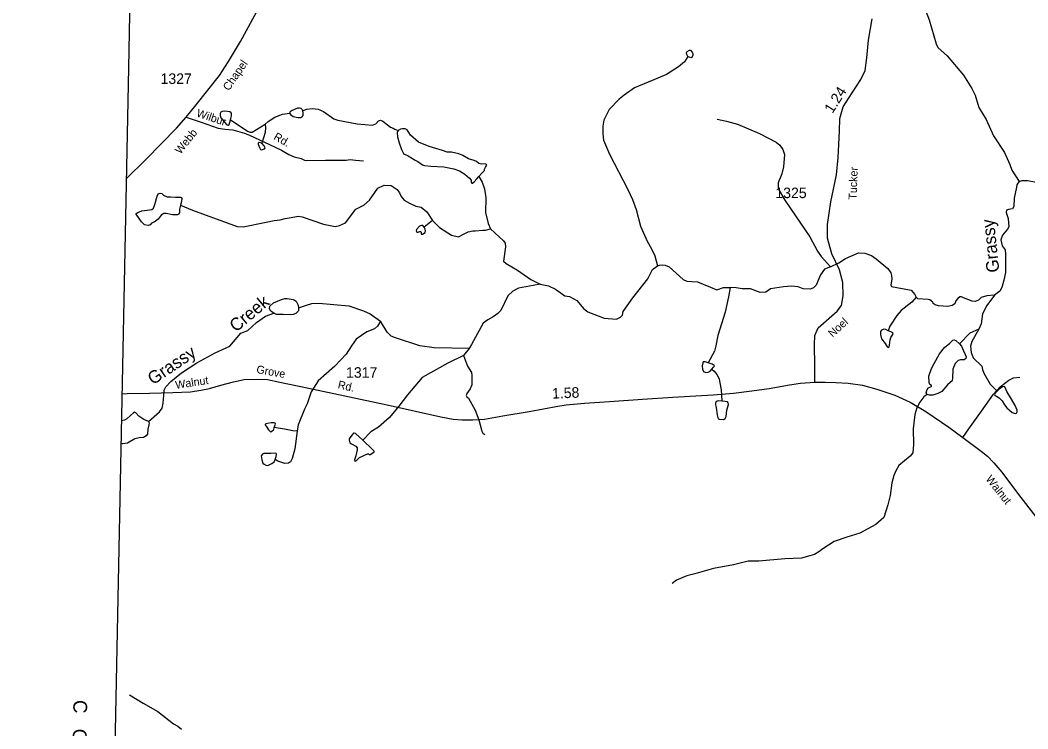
# Model space of a CAD drawing. Extents: x 2056842 to 2160602, y 826753 to 1016856.
# Drawn here: x 2058297 to 2070263, y 968713 to 977122 of the extents above; entities that cross this region are included whole.
import ezdxf

# ---------------------------------------------------------------- set-up
doc = ezdxf.new("R2010")
doc.units = 0
for name, color, linetype in [('Exist Boundary Political CountyLine', 7, 'Continuous'), ('Exist Boundary Political CountyLine Label', 7, 'Continuous'), ('Exist Hydrographic Creek Single Shore', 7, 'Continuous'), ('Exist Hydrographic Creek Single Shore Label', 7, 'Continuous'), ('Exist Hydrographic Misc Water Feature', 7, 'Continuous'), ('Exist Road Non-System Type 51', 7, 'Continuous'), ('Exist Road Non-System Type 51 Label', 7, 'Continuous'), ('Exist Road Secondary Mileage Hundredths English Label', 7, 'Continuous'), ('Exist Road Secondary Type 41 Attributed', 7, 'Continuous'), ('Exist Road Secondary Type 51 Attributed', 7, 'Continuous'), ('Exist Road Secondary Type 51 Label', 7, 'Continuous'), ('Exist Road Secondary Type 51 Number Label', 7, 'Continuous')]:
    doc.layers.add(name, color=color, linetype=linetype)

msp = doc.modelspace()

# ---------------------------------------------------------------- linework, layer by layer
at = {"layer": 'Exist Boundary Political CountyLine'}
msp.add_lwpolyline([(2059857, 1016190), (2059992, 1014583), (2060288, 1010619), (2060242, 1008371), (2060207, 1006771), (2060178, 1005306), (2060151, 1003994), (2060127, 1003052), (2060086, 1001470), (2060083, 1001043), (2059970, 996247), (2059900, 992965), (2059781, 986401), (2059707, 983126), (2059583, 976558), (2059387, 966720), (2059310, 963431), (2059198, 956451), (2059161, 955539), (2058927, 940380), (2058725, 928102), (2058408, 910016), (2058297, 904796)], dxfattribs=at)
at = {"layer": 'Exist Hydrographic Creek Single Shore'}
for points in [[(2070161, 975207), (2070143, 975187), (2070131, 975169), (2070127, 975141), (2070101, 975010), (2070097, 974911), (2070080, 974885), (2070035, 974874), (2070009, 974869), (2070006, 974839), (2070031, 974770), (2070038, 974670), (2070022, 974642), (2069963, 974570), (2069944, 974515), (2069958, 974446), (2069992, 974397), (2069999, 974347), (2069999, 974127), (2069979, 974035), (2069954, 973950), (2069929, 973907), (2069867, 973859)], [(2070161, 975207), (2070196, 975220), (2070258, 975218), (2070424, 975188)], [(2067920, 974196), (2068020, 974243), (2068097, 974293), (2068254, 974361), (2068326, 974358), (2068406, 974330), (2068464, 974288), (2068599, 974176), (2068635, 974122), (2068645, 974094), (2068649, 974050), (2068637, 973982), (2068645, 973962), (2068877, 973917), (2068921, 973867), (2068937, 973835)], [(2064471, 973990), (2064571, 973969), (2064655, 973929), (2064767, 973851), (2064819, 973841), (2064907, 973797), (2064991, 973695), (2065038, 973659), (2065234, 973584), (2065378, 973574), (2065428, 973596), (2065448, 973622), (2065456, 973666), (2065571, 973828), (2065751, 974053), (2065808, 974163), (2065864, 974205)], [(2065864, 974205), (2065889, 974215), (2065924, 974219), (2065957, 974213), (2066005, 974193), (2066169, 974043), (2066215, 974026), (2066273, 974020), (2066342, 974015), (2066493, 973952), (2066570, 973921), (2066648, 973950), (2066728, 973950)], [(2067920, 974196), (2067849, 974167), (2067801, 974101), (2067749, 973978), (2067719, 973945), (2067677, 973930), (2067597, 973932), (2067537, 973956), (2067457, 973964), (2067361, 973958), (2067209, 973932), (2067151, 973895), (2067084, 973890), (2066970, 973932), (2066871, 973934), (2066801, 973947), (2066728, 973950)], [(2064471, 973990), (2064389, 973972), (2064215, 973940), (2064147, 973906), (2064089, 973850), (2064006, 973678), (2063969, 973642), (2063914, 973601), (2063852, 973567), (2063796, 973525), (2063658, 973273), (2063628, 973225)], [(2069867, 973859), (2069776, 973849), (2069709, 973832), (2069676, 973801), (2069637, 973785), (2069601, 973788), (2069501, 973826), (2069475, 973838), (2069457, 973838), (2069433, 973820), (2069409, 973790), (2069395, 973757), (2069365, 973737), (2069314, 973725), (2069201, 973733), (2069161, 973743), (2069137, 973761), (2069133, 973777), (2069101, 973803), (2069081, 973809), (2068957, 973815), (2068937, 973835)], [(2069867, 973859), (2069776, 973735), (2069726, 973638), (2069710, 973518), (2069683, 973456)], [(2061602, 973707), (2061696, 973741), (2061759, 973758), (2061843, 973763), (2062199, 973731), (2062376, 973674), (2062454, 973637), (2062575, 973552)], [(2059823, 972358), (2059950, 972476), (2059982, 972516), (2059995, 972578), (2060004, 972672), (2060009, 972731), (2060027, 972772), (2060087, 972834), (2060215, 972937), (2060395, 973054), (2060614, 973176), (2060788, 973254), (2060918, 973409), (2061001, 973441), (2061105, 973535), (2061212, 973610), (2061309, 973644)], [(2062575, 973552), (2062542, 973489), (2062506, 973460), (2062414, 973424), (2062288, 973335), (2062231, 973257), (2062168, 973159), (2062035, 973015), (2061836, 972843), (2061754, 972710), (2061706, 972569), (2061672, 972505), (2061598, 972321), (2061586, 972245)], [(2063628, 973225), (2063213, 973235), (2063044, 973259), (2062754, 973351), (2062702, 973373), (2062657, 973419), (2062575, 973552)], [(2069683, 973456), (2069598, 973307), (2069582, 973255), (2069590, 973180), (2069613, 973116), (2069715, 973018), (2069725, 972978), (2069740, 972933), (2069816, 972803), (2069897, 972721)], [(2069067, 972679), (2069057, 972699), (2069062, 972728), (2069076, 972757), (2069100, 972768), (2069119, 972774), (2069120, 972786), (2069101, 972800), (2069090, 972823), (2069089, 972897), (2069120, 972989), (2069151, 973048), (2069214, 973163), (2069275, 973236), (2069337, 973290), (2069374, 973326), (2069387, 973327), (2069407, 973321), (2069453, 973282)], [(2069453, 973282), (2069477, 973255), (2069498, 973198), (2069520, 973153), (2069532, 973126), (2069527, 973107), (2069507, 973092), (2069465, 973092), (2069435, 973083), (2069401, 973049), (2069374, 972980), (2069368, 972875), (2069364, 972842), (2069341, 972823), (2069310, 972793), (2069242, 972716), (2069195, 972693), (2069135, 972673), (2069095, 972672), (2069067, 972679)], [(2063560, 973144), (2063375, 973052), (2063072, 972882), (2062898, 972676), (2062794, 972543), (2062685, 972408), (2062552, 972292), (2062462, 972237), (2062366, 972139)], [(2069067, 972679), (2069029, 972653), (2068981, 972591), (2068944, 972521), (2068922, 972441), (2068902, 972273), (2068904, 972088), (2068899, 971989), (2068867, 971950), (2068731, 971838), (2068695, 971776), (2068671, 971718), (2068647, 971630), (2068628, 971482), (2068600, 971372)], [(2068600, 971372), (2068554, 971222), (2068458, 971138), (2068270, 971034), (2068114, 970989), (2067963, 970935), (2067827, 970848), (2067783, 970813), (2067731, 970783), (2067673, 970764), (2067575, 970740), (2067379, 970730), (2067067, 970703), (2066943, 970703), (2066767, 970659), (2066529, 970616), (2066309, 970552), (2066213, 970528), (2066093, 970477), (2066041, 970439)], [(2059595, 969115), (2059758, 969017), (2059931, 968920), (2060119, 968772), (2060171, 968744), (2060215, 968710)]]:
    msp.add_lwpolyline(points, dxfattribs=at)
at = {"layer": 'Exist Hydrographic Misc Water Feature'}
for p, q in [((2063194, 974746), (2063093, 974666)), ((2063628, 973225), (2063560, 973144))]:
    msp.add_line(p, q, dxfattribs=at)
for points in [[(2068209, 978179), (2068388, 978018), (2068516, 977950), (2068600, 977890), (2068660, 977836), (2068792, 977673), (2068860, 977573), (2068949, 977419), (2069019, 977313), (2069093, 977127), (2069174, 976841), (2069194, 976799), (2069306, 976698), (2069500, 976470), (2069599, 976312), (2069637, 976230), (2069681, 976084), (2069769, 975942), (2069854, 975750), (2069986, 975551), (2070050, 975411), (2070075, 975343), (2070161, 975207)], [(2066227, 976690), (2066186, 976627), (2066113, 976566), (2065972, 976477), (2065869, 976435), (2065591, 976319), (2065471, 976232), (2065409, 976184), (2065293, 976062), (2065228, 975936), (2065216, 975862), (2065216, 975774), (2065224, 975696), (2065294, 975532), (2065515, 975111), (2065567, 974993), (2065611, 974877), (2065664, 974677), (2065744, 974501), (2065796, 974409), (2065832, 974325), (2065865, 974205)], [(2066227, 976690), (2066212, 976715), (2066209, 976734), (2066219, 976751), (2066247, 976765), (2066257, 976764), (2066278, 976742), (2066287, 976722), (2066285, 976706), (2066274, 976678), (2066263, 976674), (2066227, 976690)], [(2061654, 976045), (2061645, 976063), (2061634, 976074), (2061616, 976079), (2061591, 976076), (2061529, 976051), (2061505, 976035), (2061499, 976028), (2061494, 976018)], [(2061654, 976045), (2061698, 976064), (2061763, 976075), (2061835, 976067), (2061899, 976037), (2062021, 975950), (2062069, 975936), (2062300, 975892), (2062480, 975877), (2062520, 975892), (2062551, 975928), (2062576, 975935), (2062605, 975922), (2062695, 975854), (2062725, 975841), (2062746, 975828), (2062787, 975811)], [(2060795, 975939), (2060807, 975987), (2060808, 976011), (2060801, 976024), (2060787, 976033), (2060728, 976041), (2060696, 976038), (2060679, 976029), (2060674, 976016), (2060673, 975992), (2060682, 975964), (2060722, 975910), (2060753, 975880), (2060768, 975875), (2060778, 975885), (2060795, 975939)], [(2061207, 975886), (2061243, 975919), (2061321, 975970), (2061411, 976006), (2061494, 976018)], [(2061494, 976018), (2061510, 975997), (2061539, 975977), (2061595, 975965), (2061629, 975967), (2061645, 975974), (2061658, 975991), (2061659, 976019), (2061654, 976045)], [(2066575, 975948), (2066685, 975925), (2066814, 975889), (2067076, 975775), (2067276, 975676), (2067320, 975638), (2067352, 975588), (2067372, 975528), (2067361, 975380), (2067341, 975300), (2067297, 975192), (2067297, 975144), (2067309, 975102), (2067379, 974984), (2067674, 974551), (2067766, 974379), (2067810, 974317), (2067920, 974196)], [(2060795, 975939), (2060935, 975849), (2060995, 975803), (2061028, 975791), (2061054, 975794), (2061207, 975886)], [(2061207, 975886), (2061209, 975847), (2061206, 975787), (2061186, 975724), (2061166, 975661)], [(2063744, 975266), (2063781, 975306), (2063811, 975338), (2063813, 975355), (2063823, 975378), (2063838, 975403), (2063836, 975409), (2063818, 975418), (2063776, 975415), (2063743, 975420), (2063718, 975444), (2063688, 975456), (2063623, 975476), (2063553, 975517), (2063505, 975535), (2063419, 975556), (2063367, 975557), (2063311, 975574), (2063153, 975624), (2063027, 975676), (2062933, 975757), (2062892, 975819), (2062869, 975831), (2062839, 975833), (2062814, 975827), (2062787, 975811)], [(2062787, 975811), (2062780, 975802), (2062775, 975787), (2062777, 975739), (2062798, 975665), (2062824, 975589), (2062849, 975540), (2062863, 975530), (2062906, 975513), (2062957, 975482), (2062987, 975462), (2063019, 975446), (2063075, 975405), (2063100, 975397), (2063175, 975388), (2063330, 975380), (2063447, 975359), (2063514, 975333), (2063579, 975294), (2063633, 975247), (2063652, 975224), (2063654, 975201), (2063662, 975187), (2063670, 975187), (2063689, 975202), (2063721, 975239), (2063744, 975266)], [(2061166, 975661), (2061137, 975669), (2061125, 975663), (2061125, 975651), (2061141, 975610), (2061150, 975587), (2061165, 975585), (2061200, 975594), (2061205, 975607), (2061196, 975632), (2061166, 975661)], [(2063744, 975266), (2063783, 975198), (2063813, 975120), (2063826, 975013), (2063825, 974839), (2063856, 974709), (2063884, 974645)], [(2060203, 974927), (2060343, 974867), (2060876, 974675), (2060946, 974668), (2061219, 974726), (2061313, 974744), (2061383, 974753), (2061446, 974768), (2061493, 974778), (2061604, 974798), (2061645, 974789), (2061898, 974700), (2062039, 974675), (2062089, 974685), (2062159, 974717), (2062285, 974879), (2062380, 974927), (2062444, 974985), (2062544, 975130), (2062621, 975163), (2062703, 975160), (2062774, 975114), (2062803, 975071), (2062822, 975028), (2062856, 974987), (2062922, 974952), (2062996, 974914), (2063058, 974903), (2063126, 974846), (2063194, 974746)], [(2060203, 974927), (2060190, 974879), (2060189, 974840), (2060183, 974820), (2060164, 974811), (2060105, 974813), (2060030, 974829), (2060005, 974827), (2059970, 974806), (2059935, 974759), (2059889, 974725), (2059858, 974714), (2059841, 974694), (2059816, 974684), (2059773, 974695), (2059738, 974730), (2059674, 974818), (2059676, 974827), (2059695, 974838), (2059744, 974858), (2059804, 974868), (2059859, 974877), (2059879, 974891), (2059897, 974933), (2059925, 975032), (2059937, 975062), (2059960, 975069), (2059980, 975065), (2060000, 975047), (2060044, 975027), (2060083, 975026), (2060143, 975022), (2060202, 975023), (2060215, 975017), (2060219, 975005), (2060208, 974954), (2060203, 974927)], [(2063093, 974666), (2063080, 974684), (2063063, 974687), (2063038, 974677), (2063004, 974638), (2063000, 974621), (2063007, 974605), (2063022, 974605), (2063031, 974611), (2063044, 974616), (2063055, 974613), (2063059, 974602), (2063058, 974584), (2063063, 974582), (2063076, 974584), (2063105, 974603), (2063112, 974621), (2063106, 974642), (2063093, 974666)], [(2063194, 974746), (2063278, 974662), (2063420, 974569), (2063502, 974551), (2063577, 974591), (2063617, 974612), (2063673, 974621), (2063702, 974621), (2063790, 974629), (2063822, 974631), (2063884, 974645)], [(2063884, 974645), (2064036, 974505), (2064058, 974474), (2064062, 974434), (2064038, 974264), (2064069, 974234), (2064203, 974156), (2064363, 974046), (2064471, 973990)], [(2066728, 973950), (2066707, 973839), (2066668, 973655), (2066582, 973382), (2066560, 973256), (2066541, 973196), (2066468, 973055)], [(2061309, 973644), (2061274, 973668), (2061257, 973697), (2061264, 973727), (2061307, 973769), (2061400, 973809), (2061442, 973821), (2061466, 973821), (2061541, 973806), (2061556, 973801), (2061574, 973786), (2061598, 973741), (2061602, 973707)], [(2068937, 973835), (2068886, 973775), (2068758, 973676), (2068706, 973618), (2068626, 973490), (2068606, 973436)], [(2061602, 973707), (2061603, 973678), (2061598, 973667), (2061570, 973643), (2061539, 973629), (2061509, 973627), (2061419, 973628), (2061342, 973631), (2061309, 973644)], [(2068606, 973436), (2068578, 973450), (2068555, 973454), (2068526, 973445), (2068512, 973426), (2068512, 973392), (2068524, 973341), (2068568, 973284), (2068594, 973244), (2068608, 973238), (2068615, 973245), (2068619, 973266), (2068628, 973327), (2068637, 973356), (2068660, 973392), (2068663, 973405), (2068657, 973415), (2068606, 973436)], [(2069683, 973456), (2069575, 973407), (2069453, 973282)], [(2063560, 973144), (2063609, 973015), (2063658, 972941), (2063661, 972907), (2063660, 972793), (2063641, 972747), (2063601, 972690), (2063595, 972670), (2063601, 972653), (2063620, 972638), (2063699, 972494), (2063744, 972379), (2063780, 972245), (2063792, 972223), (2063816, 972207)], [(2066468, 973055), (2066433, 973069), (2066408, 973069), (2066402, 973056), (2066397, 973020), (2066399, 972981), (2066413, 972952), (2066439, 972941), (2066466, 972944), (2066491, 972958), (2066510, 972982)], [(2066510, 972982), (2066532, 973005), (2066543, 973017), (2066540, 973026), (2066515, 973039), (2066468, 973055)], [(2066510, 972982), (2066538, 972956), (2066572, 972916), (2066596, 972865), (2066606, 972818), (2066620, 972734), (2066631, 972600)], [(2069897, 972721), (2069873, 972690), (2069868, 972680), (2069873, 972669), (2069890, 972659), (2069921, 972639), (2069959, 972605), (2069986, 972557), (2070015, 972522), (2070076, 972468), (2070112, 972455), (2070127, 972458), (2070138, 972476), (2070135, 972495), (2070114, 972550), (2070069, 972626), (2070015, 972717), (2069990, 972771), (2069981, 972776), (2069962, 972771), (2069923, 972743), (2069897, 972721)], [(2066631, 972600), (2066586, 972605), (2066564, 972596), (2066554, 972578), (2066555, 972559), (2066562, 972525), (2066575, 972437), (2066584, 972393), (2066596, 972386), (2066649, 972383), (2066669, 972396), (2066681, 972419), (2066690, 972495), (2066708, 972562), (2066705, 972581), (2066695, 972593), (2066669, 972596), (2066631, 972600)], [(2059823, 972358), (2059830, 972343), (2059826, 972322), (2059815, 972269), (2059808, 972211), (2059795, 972191), (2059761, 972171), (2059712, 972166), (2059660, 972154), (2059570, 972103), (2059543, 972098), (2059513, 972096), (2059494, 972103)], [(2059823, 972358), (2059767, 972384), (2059706, 972421), (2059669, 972463), (2059654, 972470), (2059643, 972463), (2059607, 972430), (2059564, 972393), (2059536, 972376), (2059500, 972366)], [(2061314, 972288), (2061328, 972329), (2061325, 972339), (2061314, 972342), (2061277, 972342), (2061233, 972336), (2061214, 972332), (2061208, 972326), (2061206, 972319), (2061220, 972303), (2061248, 972260), (2061269, 972239), (2061283, 972242), (2061308, 972263), (2061314, 972288)], [(2061586, 972245), (2061534, 972247), (2061438, 972269), (2061314, 972288)], [(2061586, 972245), (2061559, 972035), (2061527, 971919), (2061509, 971881), (2061485, 971865), (2061441, 971863), (2061357, 971889), (2061325, 971907)], [(2062366, 972139), (2062280, 972219), (2062265, 972223), (2062254, 972221), (2062237, 972198), (2062205, 972155), (2062204, 972137), (2062212, 972108), (2062231, 972094), (2062285, 972066), (2062298, 972046), (2062298, 972024), (2062282, 971953), (2062269, 971903), (2062270, 971888), (2062277, 971888), (2062293, 971898), (2062328, 971931), (2062369, 971952), (2062423, 971975), (2062435, 971977), (2062443, 971970), (2062453, 971970), (2062486, 971987), (2062501, 972001), (2062501, 972009), (2062481, 972029), (2062366, 972139)], [(2061325, 971907), (2061338, 971945), (2061342, 971974), (2061336, 971981), (2061324, 971984), (2061275, 971979), (2061190, 971980), (2061175, 971971), (2061161, 971952), (2061166, 971905), (2061180, 971864), (2061193, 971853), (2061221, 971839), (2061245, 971841), (2061285, 971861), (2061313, 971883), (2061325, 971907)]]:
    msp.add_lwpolyline(points, dxfattribs=at)
at = {"layer": 'Exist Road Non-System Type 51'}
for points in [[(2060269, 975972), (2060445, 975910), (2060648, 975841), (2060728, 975827), (2060821, 975819), (2060960, 975779), (2061020, 975756), (2061260, 975645), (2061399, 975580), (2061488, 975527), (2061550, 975501), (2061635, 975482), (2061682, 975458), (2061923, 975460), (2062170, 975460), (2062215, 975468), (2062278, 975461), (2062376, 975454)], [(2069491, 972168), (2069563, 972272), (2069713, 972482), (2069854, 972684), (2069933, 972771), (2070036, 972851), (2070091, 972876), (2070168, 972884)]]:
    msp.add_lwpolyline(points, dxfattribs=at)
at = {"layer": 'Exist Road Secondary Type 41 Attributed'}
msp.add_lwpolyline([(2067732, 972826), (2067732, 973020), (2067730, 973270), (2067732, 973379), (2067773, 973470), (2067998, 973668), (2068050, 973738), (2068070, 973852), (2068066, 974009), (2068025, 974161), (2067936, 974350), (2067886, 974534), (2067884, 974696), (2067925, 974966), (2067990, 975287), (2068009, 975491), (2068027, 975804), (2068031, 975955), (2068072, 976094), (2068176, 976259), (2068281, 976416), (2068333, 976523), (2068353, 976676), (2068371, 976883), (2068414, 977139)], dxfattribs=at)
at = {"layer": 'Exist Road Secondary Type 51 Attributed'}
for points in [[(2059557, 975238), (2059790, 975468), (2060155, 975842), (2060269, 975972), (2060389, 976119), (2060663, 976465), (2060770, 976631), (2060915, 976867), (2061180, 977354), (2061588, 978068), (2061792, 978445), (2062023, 978848), (2062129, 979029)], [(2059506, 972688), (2059567, 972690), (2059834, 972696), (2060109, 972703), (2060322, 972710), (2060441, 972730), (2060545, 972753), (2060681, 972789), (2060831, 972832), (2060959, 972857), (2061120, 972863), (2061233, 972858), (2061381, 972828), (2061707, 972758), (2062654, 972559), (2063291, 972416), (2063438, 972387), (2063546, 972379), (2063674, 972378), (2063812, 972386), (2064027, 972428), (2064342, 972478), (2064681, 972543), (2064782, 972559), (2064998, 972578), (2065294, 972597), (2065688, 972624), (2066046, 972650), (2066526, 972677), (2066768, 972696), (2066984, 972722), (2067193, 972751), (2067432, 972794), (2067563, 972813), (2067732, 972826)], [(2067732, 972826), (2067858, 972826), (2067982, 972823), (2068129, 972814), (2068299, 972791), (2068471, 972742), (2068683, 972673), (2068866, 972591), (2069053, 972480), (2069323, 972294), (2069491, 972168), (2069710, 972007), (2069785, 971947), (2069861, 971871), (2069954, 971757), (2070151, 971493), (2070360, 971227)]]:
    msp.add_lwpolyline(points, dxfattribs=at)

# ---------------------------------------------------------------- texts
at = {"layer": 'Exist Boundary Political CountyLine Label'}
msp.add_text('C   O   U   N   T     Y', height=164.04, rotation=269.0323, dxfattribs=at).set_placement((2058930, 969056))
at = {"layer": 'Exist Hydrographic Creek Single Shore Label'}
for s, rotation, p in [('Grassy', 95.975, (2069926, 974135)), ('Creek', 39.8035, (2060860, 973413)), ('Grassy', 34.0308, (2059875, 972788))]:
    msp.add_text(s, height=150, rotation=rotation, dxfattribs=at).set_placement(p)
at = {"layer": 'Exist Road Non-System Type 51 Label'}
for s, rotation, p in [('Wilbur', 341.4278, (2060384, 975981)), ('Rd.', 329.8101, (2061298, 975713))]:
    msp.add_text(s, height=95, rotation=rotation, dxfattribs=at).set_placement(p)
at = {"layer": 'Exist Road Secondary Mileage Hundredths English Label'}
for s, rotation, p in [('1.24', 57.8055, (2067943, 976006)), ('1.58', 2.368, (2064615, 972630))]:
    msp.add_text(s, height=125, rotation=rotation, dxfattribs=at).set_placement(p)
at = {"layer": 'Exist Road Secondary Type 51 Label'}
for s, rotation, p in [('Chapel', 55.3231, (2060775, 976276)), ('Webb', 51.3997, (2060200, 975525)), ('Tucker', 87.6236, (2068228, 974990)), ('Noel', 42.2359, (2067944, 973353)), ('Grove', 349.8078, (2061097, 972936)), ('Walnut', 8.5147, (2060147, 972746)), ('Rd.', 347.3921, (2062063, 972755)), ('Walnut', 308.6008, (2069757, 971675))]:
    msp.add_text(s, height=95, rotation=rotation, dxfattribs=at).set_placement(p)
at = {"layer": 'Exist Road Secondary Type 51 Number Label'}
for s, p in [('1327', (2059964, 976365)), ('1325', (2067265, 975010)), ('1317', (2062167, 972879))]:
    msp.add_text(s, height=125, dxfattribs=at).set_placement(p)

doc.saveas('drawing.dxf')
